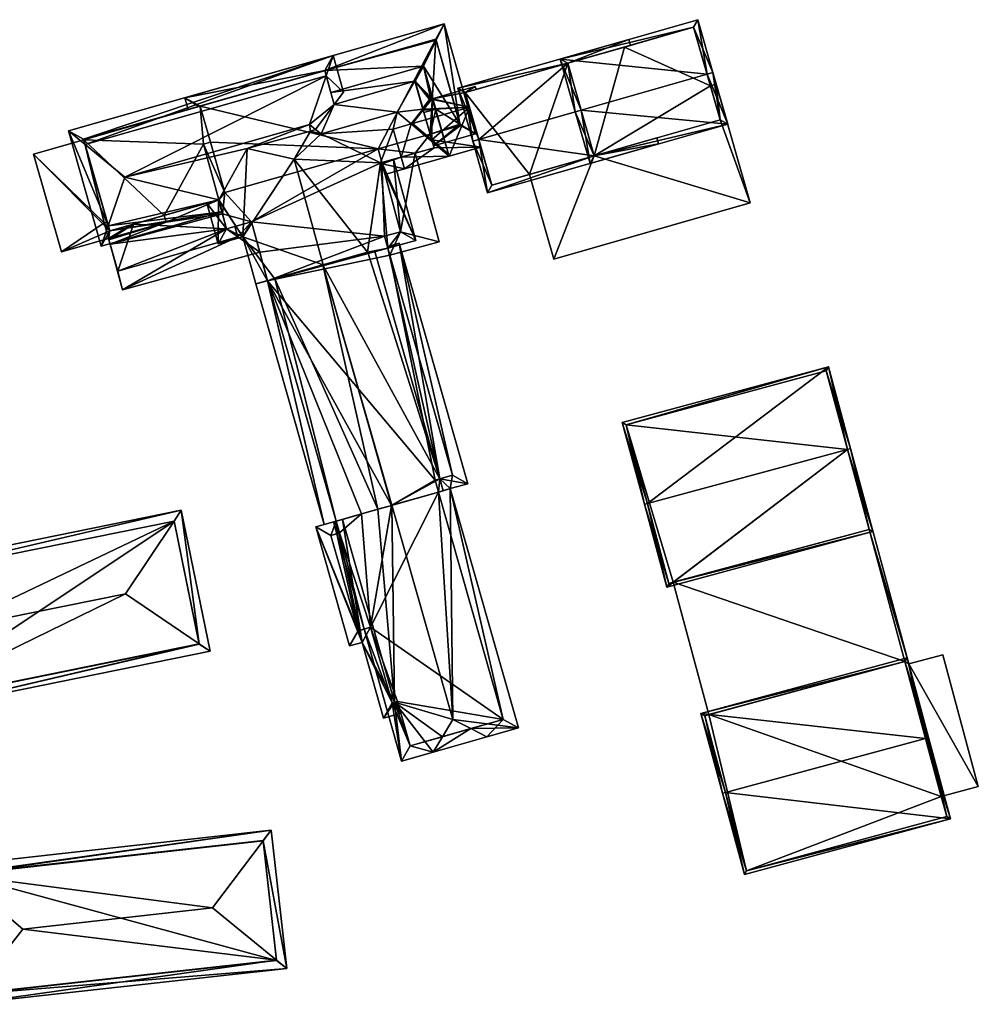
# Model space of a CAD drawing. Header units: inches. Extents: x 2685601 to 2690022, y 1235992 to 1239010.
# Tile 302 of 390: x 2689110 to 2689188, y 1237866 to 1237946. Entities that reach past the tile are written whole.
import ezdxf

# ---------------------------------------------------------------- set-up
doc = ezdxf.new("R2010")
doc.units = ezdxf.units.IN
doc.header["$MEASUREMENT"] = 0
doc.layers.add('Gebaeude Einzelhaus', color=10, linetype='Continuous')
doc.layers.add('Offenes Gebaeude', color=10, linetype='Continuous')

msp = doc.modelspace()

# ---------------------------------------------------------------- meshes
at = {"layer": 'Gebaeude Einzelhaus'}
mesh = msp.add_polyface(dxfattribs=at)
corners = [(2689146.13, 1237937.3, 475.414), (2689144.84, 1237945.475, 474.748), (2689144.183, 1237944.133, 475.415), (2689147.396, 1237936.505, 474.748), (2689143.158, 1237942.039, 476.454), (2689144.155, 1237938.539, 476.454), (2689143.973, 1237935.529, 474.748), (2689143.698, 1237936.492, 475.347), (2689143.193, 1237938.265, 476.454), (2689135.111, 1237941.663, 475.348), (2689135.616, 1237939.89, 476.454), (2689123.735, 1237939.461, 474.748), (2689124.971, 1237938.774, 475.348), (2689124.875, 1237938.746, 475.348), (2689124.009, 1237938.5, 474.748), (2689134.368, 1237936.865, 478.89), (2689134.83, 1237936.518, 479.326), (2689134.834, 1237936.519, 479.326), (2689133.953, 1237936.746, 478.89), (2689135.897, 1237938.906, 477.425), (2689141.021, 1237938.283, 479.326), (2689142.452, 1237940.798, 477.403), (2689143.139, 1237938.456, 477.385), (2689142.47, 1237940.803, 477.386), (2689143.762, 1237939.334, 476.603), (2689143.659, 1237939.304, 476.703), (2689143.099, 1237938.595, 477.385), (2689143.12, 1237938.52, 477.385), (2689146.16, 1237937.193, 475.348), (2689144.153, 1237944.239, 475.349), (2689146.16, 1237937.193, 465.393), (2689144.153, 1237944.239, 465.393), (2689124.971, 1237938.774, 465.393), (2689143.698, 1237936.492, 465.393), (2689139.458, 1237935.283, 465.393), (2689125.809, 1237935.833, 465.393), (2689126.979, 1237931.728, 465.393)]
mesh.append_faces([[corners[k] for k in face] for face in [(11, 13, 14), (11, 12, 13), (1, 9, 11), (11, 9, 12), (2, 29, 1), (1, 29, 9), (28, 6, 7), (28, 3, 6), (28, 0, 3), (3, 0, 1), (1, 0, 2), (5, 27, 22), (5, 24, 27), (24, 23, 25), (25, 23, 26), (5, 4, 24), (24, 4, 23), (23, 4, 21), (5, 22, 8), (19, 21, 10), (10, 21, 4), (19, 20, 21), (15, 17, 19), (19, 17, 20), (18, 16, 15), (15, 16, 17), (11, 14, 13), (12, 11, 13), (12, 9, 11), (11, 9, 1), (1, 9, 2), (2, 9, 4), (4, 9, 10), (7, 5, 8), (6, 0, 7), (7, 0, 5), (6, 3, 0), (0, 4, 5), (0, 2, 4), (3, 1, 0), (0, 1, 2)]], dxfattribs={"color": 13})
mesh.append_faces([[corners[k] for k in face] for face in [(32, 34, 35), (35, 34, 36), (32, 31, 34), (34, 31, 33), (33, 31, 30), (30, 28, 33), (33, 28, 7), (9, 32, 12), (9, 31, 32), (9, 29, 31), (0, 31, 2), (2, 31, 29), (0, 30, 31), (0, 28, 30)]], dxfattribs={"color": 41})
mesh = msp.add_polyface(dxfattribs=at)
corners = [(2689166.248, 1237941.376, 484.837), (2689165.5, 1237945.813, 481.212), (2689154.286, 1237942.609, 481.212), (2689166.728, 1237941.513, 484.837), (2689155.995, 1237938.446, 484.837), (2689155.515, 1237938.309, 484.837), (2689167.93, 1237937.305, 481.212), (2689156.716, 1237934.101, 481.212), (2689165.156, 1237945.194, 481.618), (2689167.313, 1237937.649, 481.627), (2689154.904, 1237942.265, 481.618), (2689157.06, 1237934.72, 481.627), (2689166.521, 1237940.419, 476.092), (2689165.156, 1237945.194, 465.393), (2689167.313, 1237937.649, 476.092), (2689166.521, 1237940.419, 465.393), (2689154.904, 1237942.265, 478.346), (2689159.526, 1237943.586, 465.393), (2689154.904, 1237942.265, 465.393), (2689155.995, 1237938.446, 480.998), (2689157.06, 1237934.72, 478.353), (2689157.06, 1237934.72, 476.092), (2689167.313, 1237937.649, 465.393), (2689157.06, 1237934.72, 465.393)]
mesh.append_faces([[corners[k] for k in face] for face in [(6, 11, 9), (7, 11, 6), (4, 11, 5), (10, 4, 5), (5, 11, 7), (8, 10, 2), (2, 10, 5), (1, 8, 2), (0, 8, 3), (9, 0, 3), (6, 9, 3), (3, 8, 1), (7, 4, 5), (7, 6, 4), (4, 6, 0), (0, 6, 3), (0, 2, 4), (4, 2, 5), (3, 1, 0), (0, 1, 2)]], dxfattribs={"color": 13})
mesh.append_faces([[corners[k] for k in face] for face in [(15, 17, 13), (15, 23, 17), (17, 23, 18), (15, 22, 23), (14, 20, 21), (14, 9, 20), (20, 9, 11), (4, 19, 11), (11, 19, 20), (4, 10, 19), (19, 10, 16), (16, 17, 18), (16, 8, 17), (17, 8, 13), (16, 10, 8), (13, 12, 15), (12, 9, 14), (13, 8, 12), (12, 8, 9), (9, 8, 0)]], dxfattribs={"color": 41})
mesh = msp.add_polyface(dxfattribs=at)
corners = [(2689159.87, 1237944.204, 478.012), (2689154.904, 1237942.265, 478.346), (2689160.007, 1237943.723, 478.346), (2689145.943, 1237940.225, 478.012), (2689147.651, 1237936.062, 480.998), (2689155.995, 1237938.446, 480.998), (2689147.17, 1237935.925, 480.998), (2689157.06, 1237934.72, 478.353), (2689148.373, 1237931.718, 478.012), (2689162.3, 1237935.698, 478.012), (2689162.163, 1237936.178, 478.353), (2689146.56, 1237939.881, 478.346), (2689148.716, 1237932.336, 478.353), (2689147.44, 1237940.132, 476.912), (2689154.904, 1237942.265, 465.393), (2689146.56, 1237939.881, 465.393), (2689146.56, 1237939.881, 476.913), (2689147.44, 1237940.132, 477.012), (2689146.56, 1237939.881, 477.013), (2689147.831, 1237935.433, 476.603), (2689148.716, 1237932.336, 465.393), (2689147.831, 1237935.433, 476.703), (2689146.903, 1237938.679, 478.626), (2689146.903, 1237938.679, 478.526), (2689151.794, 1237933.215, 476.092), (2689157.06, 1237934.72, 476.092), (2689151.794, 1237933.215, 465.393), (2689157.06, 1237934.72, 465.393)]
mesh.append_faces([[corners[k] for k in face] for face in [(12, 6, 4), (7, 8, 12), (12, 8, 6), (7, 9, 8), (7, 10, 9), (3, 11, 6), (6, 11, 4), (0, 1, 3), (3, 1, 11), (0, 2, 1), (4, 7, 5), (7, 9, 10), (6, 8, 4), (4, 8, 7), (7, 8, 9), (4, 3, 6), (5, 1, 4), (4, 1, 3), (3, 1, 0), (0, 1, 2)]], dxfattribs={"color": 13})
mesh.append_faces([[corners[k] for k in face] for face in [(14, 26, 15), (15, 26, 20), (14, 27, 26), (24, 20, 26), (24, 12, 20), (25, 7, 24), (24, 7, 12), (15, 19, 16), (16, 19, 23), (22, 11, 18), (21, 4, 22), (22, 4, 11), (19, 12, 21), (21, 12, 4), (15, 20, 19), (19, 20, 12), (1, 17, 11), (11, 17, 18), (1, 13, 17), (13, 15, 16), (1, 14, 13), (13, 14, 15)]], dxfattribs={"color": 41})
mesh = msp.add_polyface(dxfattribs=at)
corners = [(2689136.65, 1237939.912, 476.703), (2689135.799, 1237942.899, 476.703), (2689135.231, 1237941.243, 477.425), (2689135.897, 1237938.906, 477.425), (2689133.868, 1237937.273, 479.156), (2689134.368, 1237936.865, 478.89), (2689117.487, 1237929.022, 477.424), (2689126.753, 1237930.17, 476.703), (2689126.49, 1237931.135, 477.206), (2689116.919, 1237927.368, 476.703), (2689126.486, 1237931.15, 477.213), (2689118.851, 1237932.994, 479.156), (2689128.796, 1237935.32, 478.911), (2689133.953, 1237936.746, 478.89), (2689115.599, 1237935.649, 477.425), (2689114.243, 1237936.756, 476.703), (2689117.606, 1237928.604, 477.206), (2689126.476, 1237931.131, 477.206), (2689135.111, 1237941.663, 477.206), (2689115.479, 1237936.069, 477.205), (2689135.616, 1237939.89, 476.454), (2689135.111, 1237941.663, 475.348), (2689124.971, 1237938.774, 475.348), (2689115.479, 1237936.069, 465.393), (2689124.971, 1237938.774, 465.393), (2689117.399, 1237929.332, 475.458), (2689115.489, 1237936.035, 472.757), (2689115.489, 1237936.035, 465.393), (2689117.399, 1237929.332, 472.757), (2689117.606, 1237928.604, 475.485), (2689119.356, 1237929.103, 475.485), (2689119.546, 1237929.157, 475.485), (2689126.49, 1237931.135, 475.485), (2689125.251, 1237935.681, 465.393), (2689126.49, 1237931.135, 465.393), (2689122.039, 1237929.867, 465.393), (2689117.606, 1237928.604, 465.393), (2689125.809, 1237935.833, 465.393)]
mesh.append_faces([[corners[k] for k in face] for face in [(15, 6, 9), (15, 14, 6), (1, 19, 15), (15, 19, 14), (2, 18, 1), (1, 18, 19), (7, 17, 8), (7, 16, 17), (7, 9, 16), (16, 9, 6), (2, 0, 3), (2, 1, 0), (15, 6, 14), (14, 6, 11), (15, 9, 6), (2, 11, 4), (2, 14, 11), (2, 1, 14), (14, 1, 15), (4, 13, 5), (11, 12, 4), (4, 12, 13), (6, 10, 11), (11, 10, 12), (6, 8, 10), (9, 7, 6), (6, 7, 8), (3, 4, 5), (0, 2, 3), (3, 2, 4), (0, 1, 2)]], dxfattribs={"color": 13})
mesh.append_faces([[corners[k] for k in face] for face in [(33, 24, 37), (33, 27, 24), (24, 27, 23), (33, 35, 27), (27, 35, 36), (33, 34, 35), (17, 32, 8), (17, 31, 32), (17, 16, 31), (31, 16, 30), (30, 16, 29), (16, 25, 29), (25, 26, 28), (26, 23, 27), (26, 19, 23), (25, 14, 26), (26, 14, 19), (16, 6, 25), (25, 6, 14), (23, 22, 24), (22, 18, 21), (23, 19, 22), (22, 19, 18), (20, 2, 3), (20, 18, 2), (20, 21, 18)]], dxfattribs={"color": 41})
mesh = msp.add_polyface(dxfattribs=at)
corners = [(2689143.137, 1237938.461, 477.465), (2689142.257, 1237937.355, 478.526), (2689143.833, 1237936.019, 477.548), (2689143.853, 1237939.36, 476.603), (2689145.204, 1237934.857, 476.698), (2689143.158, 1237942.039, 476.454), (2689142.452, 1237940.798, 477.403), (2689143.116, 1237938.537, 477.463), (2689141.021, 1237938.283, 479.326), (2689143.746, 1237939.329, 476.703), (2689142.151, 1237937.325, 478.625), (2689139.65, 1237934.141, 477.272), (2689141.335, 1237934.621, 477.272), (2689140.683, 1237936.906, 478.625), (2689139.788, 1237934.073, 477.214), (2689141.609, 1237933.659, 476.703), (2689134.834, 1237936.519, 479.326), (2689140.023, 1237933.207, 476.703), (2689142.47, 1237940.803, 477.386), (2689143.099, 1237938.595, 477.385), (2689143.698, 1237936.492, 475.347), (2689144.014, 1237935.384, 477.172), (2689144.014, 1237935.384, 465.393), (2689143.698, 1237936.492, 465.393), (2689143.193, 1237938.265, 476.454), (2689143.139, 1237938.456, 477.385), (2689143.12, 1237938.52, 477.385), (2689142.48, 1237934.947, 475.764), (2689141.335, 1237934.621, 477.173), (2689139.761, 1237934.172, 477.214), (2689139.761, 1237934.172, 475.764), (2689142.48, 1237934.947, 465.393), (2689139.761, 1237934.172, 465.393), (2689139.458, 1237935.283, 465.393)]
mesh.append_faces([[corners[k] for k in face] for face in [(15, 14, 12), (12, 14, 11), (15, 17, 14), (18, 9, 7), (18, 3, 9), (3, 2, 0), (3, 4, 2), (18, 5, 3), (3, 5, 4), (18, 6, 5), (15, 14, 17), (11, 13, 16), (16, 13, 8), (8, 13, 10), (15, 12, 14), (14, 12, 11), (11, 12, 13), (7, 8, 10), (3, 6, 9), (9, 6, 7), (7, 6, 8), (3, 5, 6), (3, 4, 5), (0, 2, 3), (3, 2, 4), (0, 1, 2)]], dxfattribs={"color": 13})
mesh.append_faces([[corners[k] for k in face] for face in [(31, 23, 22), (31, 33, 23), (31, 32, 33), (22, 27, 31), (29, 12, 11), (27, 28, 30), (30, 28, 29), (29, 28, 12), (22, 21, 27), (27, 21, 28), (2, 25, 0), (0, 25, 26), (2, 24, 25), (2, 20, 24), (20, 22, 23), (2, 21, 20), (20, 21, 22), (7, 19, 18)]], dxfattribs={"color": 41})
mesh = msp.add_polyface(dxfattribs=at)
corners = [(2689167.313, 1237937.649, 476.092), (2689169.764, 1237930.889, 476.092), (2689167.001, 1237940.556, 476.092), (2689157.06, 1237934.72, 476.092), (2689153.764, 1237926.318, 476.092), (2689166.521, 1237940.419, 476.092), (2689151.794, 1237933.215, 476.092), (2689167.001, 1237940.556, 465.393), (2689166.521, 1237940.419, 465.393), (2689151.794, 1237933.215, 465.393), (2689153.764, 1237926.318, 465.393), (2689169.764, 1237930.889, 465.393), (2689157.06, 1237934.72, 465.393), (2689167.313, 1237937.649, 465.393)]
mesh.append_faces([[corners[k] for k in face] for face in [(4, 3, 6), (0, 2, 5), (4, 1, 3), (3, 1, 0), (0, 1, 2)]], dxfattribs={"color": 13})
mesh.append_faces([[corners[k] for k in face] for face in [(11, 13, 7), (7, 13, 8), (10, 12, 11), (11, 12, 13), (10, 9, 12), (2, 1, 7), (7, 1, 11), (1, 4, 11), (11, 4, 10), (10, 4, 9), (9, 4, 6), (2, 7, 5), (5, 7, 8)]], dxfattribs={"color": 41})
mesh = msp.add_polyface(dxfattribs=at)
corners = [(2689140.25, 1237927.217, 477.906), (2689138.609, 1237926.885, 478.759), (2689138.641, 1237926.779, 478.757), (2689139.65, 1237934.141, 477.272), (2689132.633, 1237934.464, 480.686), (2689134.977, 1237925.851, 480.686), (2689142.523, 1237927.836, 476.703), (2689139.761, 1237934.172, 477.214), (2689140.723, 1237934.446, 476.703), (2689134.834, 1237936.519, 479.326), (2689134.83, 1237936.518, 479.326), (2689133.953, 1237936.746, 478.89), (2689128.796, 1237935.32, 478.911), (2689126.476, 1237931.131, 477.206), (2689125.528, 1237930.861, 476.703), (2689126.426, 1237927.564, 476.703), (2689128.45, 1237928.115, 477.773), (2689130.457, 1237924.551, 478.284), (2689129.493, 1237924.288, 477.773), (2689131.035, 1237924.728, 478.593), (2689126.486, 1237931.15, 477.213), (2689131.041, 1237924.71, 478.593), (2689139.976, 1237928.179, 477.912), (2689141.295, 1237928.539, 477.214), (2689139.788, 1237934.073, 477.214), (2689129.153, 1237929.343, 478.284), (2689127.129, 1237928.791, 477.213), (2689140.799, 1237890.218, 478.587), (2689145.549, 1237888.825, 481.966), (2689140.58, 1237906.263, 481.966), (2689144.705, 1237887.415, 480.999), (2689140.569, 1237906.258, 481.956), (2689140.568, 1237906.26, 481.956), (2689139.438, 1237905.937, 481.007), (2689136.554, 1237905.115, 478.587), (2689141.38, 1237885.426, 477.978), (2689140.599, 1237890.161, 478.419), (2689143.955, 1237886.16, 480.139), (2689138.314, 1237896.185, 477.978), (2689138.84, 1237896.335, 478.419), (2689136.037, 1237904.967, 478.153), (2689135.829, 1237904.908, 477.978), (2689136.103, 1237903.947, 477.978), (2689136.311, 1237904.006, 478.153), (2689150.884, 1237888.135, 477.978), (2689145.333, 1237907.616, 477.978), (2689147.01, 1237888.071, 480.999), (2689148.309, 1237887.401, 480.139), (2689144.37, 1237907.342, 478.786), (2689142.068, 1237886.663, 478.786), (2689141.035, 1237890.285, 478.785), (2689149.648, 1237888.823, 478.785), (2689140.25, 1237927.217, 477.748), (2689141.176, 1237927.618, 477.272), (2689140.214, 1237927.343, 477.748), (2689144.476, 1237908.412, 478.267), (2689146.76, 1237908.023, 477.272), (2689139.198, 1237926.931, 478.267), (2689144.75, 1237907.45, 478.267), (2689140.558, 1237906.255, 481.966), (2689134.975, 1237925.85, 481.966), (2689144.37, 1237907.342, 478.602), (2689136.037, 1237904.967, 478.096), (2689130.457, 1237924.551, 478.095), (2689129.493, 1237924.288, 477.272), (2689130.454, 1237924.562, 478.095), (2689135.075, 1237904.694, 477.272), (2689145.524, 1237908.71, 477.748), (2689144.096, 1237908.304, 478.602), (2689138.153, 1237895.099, 478.587), (2689134.379, 1237904.495, 478.587), (2689137.139, 1237894.81, 478.587), (2689136.037, 1237904.967, 478.587), (2689139.911, 1237888.925, 478.587), (2689141.309, 1237889.324, 478.587), (2689141.035, 1237890.285, 478.587), (2689136.311, 1237904.006, 478.587), (2689135.615, 1237903.808, 478.587), (2689137.826, 1237896.046, 478.587), (2689138.84, 1237896.335, 478.587), (2689140.599, 1237890.161, 478.587), (2689140.25, 1237927.217, 475.764), (2689139.976, 1237928.179, 475.764), (2689141.295, 1237928.539, 475.764), (2689139.761, 1237934.172, 475.764), (2689126.49, 1237931.135, 477.206), (2689127.129, 1237928.791, 475.57), (2689126.49, 1237931.135, 475.485), (2689127.798, 1237928.973, 475.57), (2689129.153, 1237929.343, 472.225), (2689127.798, 1237928.973, 472.225), (2689129.827, 1237926.866, 472.225), (2689130.457, 1237924.551, 465.393), (2689129.827, 1237926.866, 465.393), (2689129.153, 1237929.343, 465.393), (2689139.458, 1237935.283, 465.393), (2689139.761, 1237934.172, 465.393), (2689126.979, 1237931.728, 465.393), (2689139.976, 1237928.179, 465.393), (2689141.295, 1237928.539, 465.393), (2689140.25, 1237927.217, 465.393), (2689126.797, 1237930.01, 465.393), (2689127.129, 1237928.791, 465.393), (2689126.49, 1237931.135, 465.393), (2689125.251, 1237935.681, 465.393), (2689125.809, 1237935.833, 465.393), (2689136.311, 1237904.006, 465.392), (2689136.037, 1237904.968, 465.392), (2689136.103, 1237903.947, 465.392), (2689138.314, 1237896.185, 465.392), (2689138.84, 1237896.335, 465.392), (2689140.599, 1237890.161, 465.392), (2689141.035, 1237890.285, 465.392), (2689142.068, 1237886.663, 465.392), (2689149.648, 1237888.823, 465.392), (2689144.37, 1237907.342, 465.392), (2689138.119, 1237905.561, 465.392), (2689140.558, 1237906.255, 465.392), (2689144.096, 1237908.304, 465.392), (2689145.524, 1237908.71, 465.392), (2689140.417, 1237926.631, 475.764), (2689140.417, 1237926.631, 465.393), (2689135.615, 1237903.808, 465.392), (2689137.826, 1237896.046, 465.392)]
mesh.append_faces([[corners[k] for k in face] for face in [(74, 27, 75), (69, 80, 73), (73, 80, 74), (74, 80, 27), (69, 79, 80), (70, 78, 71), (71, 78, 69), (69, 78, 79), (72, 77, 70), (70, 77, 78), (72, 76, 77), (27, 74, 75), (27, 73, 74), (72, 69, 34), (34, 69, 27), (27, 69, 73), (72, 70, 69), (69, 70, 71), (61, 55, 58), (61, 68, 55), (63, 64, 65), (63, 66, 64), (63, 62, 66), (53, 52, 54), (53, 67, 52), (67, 45, 55), (55, 45, 58), (53, 56, 67), (67, 56, 45), (62, 63, 66), (66, 63, 64), (64, 63, 65), (33, 21, 62), (62, 21, 63), (33, 60, 21), (21, 60, 19), (33, 59, 60), (60, 2, 1), (60, 55, 2), (2, 55, 57), (55, 61, 58), (60, 32, 55), (55, 32, 61), (60, 59, 32), (32, 59, 31), (56, 55, 45), (45, 55, 58), (55, 52, 57), (56, 53, 55), (55, 53, 52), (52, 53, 54), (47, 51, 44), (44, 51, 45), (45, 51, 48), (47, 46, 51), (37, 46, 47), (37, 30, 46), (49, 27, 50), (49, 36, 27), (36, 38, 39), (49, 35, 36), (36, 35, 38), (49, 37, 35), (49, 30, 37), (40, 42, 41), (40, 43, 42), (37, 46, 30), (30, 46, 28), (37, 47, 46), (28, 48, 29), (28, 45, 48), (47, 44, 46), (46, 44, 28), (28, 44, 45), (40, 42, 43), (40, 41, 42), (35, 36, 38), (38, 36, 39), (30, 27, 37), (37, 27, 35), (35, 27, 36), (27, 33, 34), (27, 31, 33), (27, 29, 31), (31, 29, 32), (30, 28, 27), (27, 28, 29), (26, 13, 20), (26, 14, 13), (26, 15, 14), (26, 16, 15), (16, 17, 18), (26, 25, 16), (16, 25, 17), (8, 24, 7), (0, 23, 6), (6, 23, 8), (8, 23, 24), (0, 22, 23), (19, 17, 21), (13, 16, 20), (20, 16, 12), (12, 16, 4), (4, 16, 5), (5, 16, 19), (19, 16, 17), (17, 16, 18), (13, 15, 16), (13, 14, 15), (12, 4, 11), (11, 4, 10), (10, 4, 9), (4, 3, 9), (3, 6, 7), (7, 6, 8), (3, 0, 6), (5, 1, 4), (4, 1, 3), (3, 1, 0), (0, 1, 2)]], dxfattribs={"color": 13})
mesh.append_faces([[corners[k] for k in face] for face in [(108, 123, 122), (108, 109, 123), (34, 40, 72), (80, 36, 27), (79, 36, 80), (79, 39, 36), (78, 38, 79), (79, 38, 39), (78, 123, 38), (38, 123, 109), (78, 77, 123), (123, 77, 122), (76, 42, 77), (77, 42, 122), (122, 42, 108), (76, 43, 42), (72, 43, 76), (72, 40, 43), (92, 116, 107), (92, 117, 116), (92, 118, 117), (117, 118, 115), (92, 121, 118), (118, 121, 119), (92, 100, 121), (63, 107, 62), (63, 92, 107), (60, 5, 19), (60, 1, 5), (67, 120, 52), (52, 120, 81), (67, 119, 120), (120, 119, 121), (55, 118, 67), (67, 118, 119), (55, 68, 118), (68, 61, 118), (118, 61, 115), (33, 31, 59), (116, 106, 107), (106, 109, 108), (114, 110, 115), (115, 110, 117), (117, 110, 116), (116, 110, 106), (106, 110, 109), (113, 112, 114), (114, 112, 110), (110, 112, 111), (62, 34, 33), (62, 40, 34), (29, 48, 32), (32, 48, 61), (114, 61, 51), (51, 61, 48), (114, 115, 61), (51, 113, 114), (30, 49, 46), (46, 49, 51), (51, 49, 113), (75, 49, 50), (75, 113, 49), (75, 112, 113), (27, 75, 50), (27, 36, 75), (75, 36, 112), (112, 36, 111), (39, 111, 36), (39, 110, 111), (38, 110, 39), (38, 109, 110), (43, 106, 42), (42, 106, 108), (62, 43, 40), (107, 106, 62), (62, 106, 43), (97, 104, 105), (97, 103, 104), (97, 101, 103), (97, 94, 101), (101, 94, 102), (94, 98, 93), (93, 98, 92), (92, 98, 100), (94, 96, 98), (98, 96, 99), (97, 95, 94), (94, 95, 96), (91, 25, 89), (91, 63, 25), (25, 63, 17), (93, 92, 91), (91, 92, 63), (88, 26, 86), (88, 25, 26), (90, 89, 88), (88, 89, 25), (26, 85, 86), (86, 85, 87), (26, 20, 85), (84, 24, 83), (83, 24, 23), (84, 7, 24), (82, 23, 22), (82, 83, 23), (52, 22, 0), (52, 82, 22), (52, 81, 82), (57, 0, 2), (57, 52, 0), (21, 17, 63)]], dxfattribs={"color": 41})
mesh = msp.add_polyface(dxfattribs=at)
corners = [(2689128.039, 1237928.126, 472.225), (2689129.827, 1237926.866, 472.225), (2689129.153, 1237929.343, 472.225), (2689118.651, 1237923.824, 472.225), (2689127.798, 1237928.973, 472.225), (2689118.265, 1237925.341, 472.225), (2689117.645, 1237927.519, 472.225), (2689117.149, 1237929.261, 472.757), (2689111.403, 1237934.87, 472.757), (2689113.674, 1237926.896, 472.757), (2689115.489, 1237936.035, 472.757), (2689117.511, 1237927.989, 472.757), (2689117.399, 1237929.332, 472.757), (2689117.606, 1237928.604, 475.485), (2689117.149, 1237929.261, 475.458), (2689117.511, 1237927.99, 475.505), (2689117.399, 1237929.332, 475.458), (2689119.356, 1237929.103, 475.485), (2689117.538, 1237927.893, 475.508), (2689119.546, 1237929.157, 475.485), (2689127.129, 1237928.791, 475.57), (2689118.265, 1237925.341, 475.601), (2689128.039, 1237928.126, 475.601), (2689127.798, 1237928.973, 475.57), (2689126.49, 1237931.135, 475.485), (2689129.827, 1237926.866, 465.393), (2689118.651, 1237923.824, 465.393), (2689117.645, 1237927.519, 465.393), (2689127.129, 1237928.791, 465.393), (2689126.797, 1237930.01, 465.393), (2689129.153, 1237929.343, 465.393), (2689113.674, 1237926.896, 465.393), (2689111.403, 1237934.87, 465.393), (2689117.511, 1237927.989, 465.393), (2689115.489, 1237936.035, 465.393), (2689117.606, 1237928.604, 465.393), (2689122.194, 1237929.324, 465.393), (2689122.039, 1237929.867, 465.393), (2689117.538, 1237927.893, 465.393), (2689117.511, 1237927.99, 465.393), (2689126.49, 1237931.135, 465.393)]
mesh.append_faces([[corners[k] for k in face] for face in [(19, 20, 24), (20, 22, 23), (18, 21, 19), (19, 21, 20), (20, 21, 22), (18, 17, 15), (18, 19, 17), (13, 15, 17), (16, 14, 13), (13, 14, 15), (10, 7, 12), (7, 9, 11), (10, 8, 7), (7, 8, 9), (3, 5, 6), (3, 0, 5), (0, 2, 4), (3, 1, 0), (0, 1, 2)]], dxfattribs={"color": 13})
mesh.append_faces([[corners[k] for k in face] for face in [(40, 36, 37), (36, 38, 39), (36, 27, 38), (40, 29, 36), (36, 29, 27), (7, 11, 14), (14, 11, 15), (14, 16, 7), (7, 16, 12), (0, 23, 22), (0, 4, 23), (22, 21, 0), (0, 21, 5), (21, 6, 5), (6, 38, 27), (21, 18, 6), (6, 18, 38), (18, 11, 38), (38, 11, 39), (18, 15, 11), (33, 35, 36), (36, 35, 37), (35, 32, 34), (33, 31, 35), (35, 31, 32), (32, 10, 34), (32, 8, 10), (31, 33, 9), (9, 33, 11), (9, 8, 31), (31, 8, 32), (25, 28, 30), (28, 27, 29), (25, 26, 28), (28, 26, 27), (3, 6, 26), (26, 6, 27), (1, 3, 25), (25, 3, 26)]], dxfattribs={"color": 41})
mesh = msp.add_polyface(dxfattribs=at)
corners = [(2689141.295, 1237928.539, 475.764), (2689140.417, 1237926.631, 475.764), (2689144.446, 1237927.728, 475.764), (2689140.25, 1237927.217, 475.764), (2689142.48, 1237934.947, 475.764), (2689139.761, 1237934.172, 475.764), (2689139.976, 1237928.179, 475.764), (2689140.417, 1237926.631, 465.393), (2689144.446, 1237927.728, 465.393), (2689142.48, 1237934.947, 465.393), (2689140.25, 1237927.217, 465.393), (2689139.976, 1237928.179, 465.393), (2689141.295, 1237928.539, 465.393), (2689139.761, 1237934.172, 465.393)]
mesh.append_faces([[corners[k] for k in face] for face in [(3, 0, 6), (0, 4, 5), (0, 2, 4), (3, 1, 0), (0, 1, 2)]], dxfattribs={"color": 13})
mesh.append_faces([[corners[k] for k in face] for face in [(10, 12, 7), (7, 12, 8), (8, 12, 9), (9, 12, 13), (10, 11, 12), (4, 2, 9), (9, 2, 8), (8, 2, 7), (7, 2, 1)]], dxfattribs={"color": 41})
mesh = msp.add_polyface(dxfattribs=at)
corners = [(2689177.687, 1237910.813, 485.211), (2689179.753, 1237904.126, 480.732), (2689177.928, 1237910.878, 485.211), (2689162.969, 1237899.591, 480.732), (2689161.386, 1237906.408, 485.211), (2689161.144, 1237906.343, 485.211), (2689176.13, 1237917.53, 480.092), (2689159.346, 1237912.995, 480.092), (2689179.446, 1237904.303, 480.893), (2689163.145, 1237899.898, 480.892), (2689175.954, 1237917.224, 480.277), (2689159.653, 1237912.819, 480.278), (2689177.687, 1237910.813, 474.972), (2689175.954, 1237917.224, 466.634), (2689179.446, 1237904.303, 474.972), (2689177.687, 1237910.813, 466.634), (2689159.653, 1237912.819, 466.634), (2689163.145, 1237899.898, 466.634), (2689163.485, 1237899.99, 474.972), (2689163.485, 1237899.99, 466.634), (2689179.446, 1237904.303, 466.634)]
mesh.append_faces([[corners[k] for k in face] for face in [(4, 9, 5), (11, 4, 5), (5, 9, 3), (7, 11, 5), (10, 11, 6), (6, 11, 7), (0, 10, 2), (8, 0, 2), (2, 10, 6), (1, 9, 8), (3, 9, 1), (1, 8, 2), (4, 7, 5), (2, 6, 0), (0, 6, 4), (4, 6, 7), (3, 4, 5), (3, 0, 4), (3, 1, 0), (0, 1, 2)]], dxfattribs={"color": 13})
mesh.append_faces([[corners[k] for k in face] for face in [(15, 16, 13), (15, 19, 16), (16, 19, 17), (15, 20, 19), (8, 18, 14), (18, 17, 19), (8, 9, 18), (18, 9, 17), (4, 11, 9), (9, 11, 17), (17, 11, 16), (11, 10, 16), (16, 10, 13), (13, 12, 15), (12, 8, 14), (12, 0, 8), (13, 10, 12), (12, 10, 0)]], dxfattribs={"color": 41})
mesh = msp.add_polyface(dxfattribs=at)
corners = [(2689188.333, 1237883.369, 474.972), (2689185.435, 1237894.09, 474.972), (2689182.666, 1237893.341, 474.972), (2689179.446, 1237904.303, 474.972), (2689177.928, 1237910.878, 474.972), (2689182.358, 1237893.526, 474.972), (2689185.322, 1237882.555, 474.972), (2689177.687, 1237910.813, 474.972), (2689163.485, 1237899.99, 474.972), (2689166.397, 1237889.213, 474.972), (2689163.485, 1237899.99, 466.634), (2689166.397, 1237889.213, 466.634), (2689185.322, 1237882.555, 466.634), (2689188.333, 1237883.369, 466.634), (2689185.435, 1237894.09, 466.634), (2689182.666, 1237893.341, 466.634), (2689177.928, 1237910.878, 466.634), (2689177.687, 1237910.813, 466.634), (2689182.358, 1237893.526, 466.634), (2689179.446, 1237904.303, 466.634)]
mesh.append_faces([[corners[k] for k in face] for face in [(5, 8, 9), (5, 3, 8), (3, 4, 7), (0, 2, 6), (6, 2, 5), (5, 2, 3), (3, 2, 4), (0, 1, 2)]], dxfattribs={"color": 13})
mesh.append_faces([[corners[k] for k in face] for face in [(15, 19, 16), (16, 19, 17), (15, 18, 19), (19, 18, 10), (10, 18, 11), (15, 12, 18), (14, 13, 15), (15, 13, 12), (16, 17, 4), (4, 17, 7), (4, 2, 16), (16, 2, 15), (2, 1, 15), (15, 1, 14), (1, 0, 14), (14, 0, 13), (13, 0, 12), (12, 0, 6), (8, 11, 9), (8, 10, 11)]], dxfattribs={"color": 41})
mesh = msp.add_polyface(dxfattribs=at)
corners = [(2689124.889, 1237894.975, 477.648), (2689123.44, 1237905.864, 477.336), (2689122.849, 1237904.978, 477.651), (2689125.776, 1237894.371, 477.336), (2689118.901, 1237899.056, 479.754), (2689099.751, 1237889.08, 477.336), (2689100.332, 1237889.984, 477.648), (2689104.251, 1237896.078, 479.754), (2689097.414, 1237900.573, 477.336), (2689098.303, 1237899.989, 477.65), (2689124.893, 1237894.956, 477.64), (2689122.855, 1237904.979, 477.648), (2689098.299, 1237899.988, 477.649), (2689100.336, 1237889.965, 477.641), (2689124.893, 1237894.956, 466.284), (2689122.855, 1237904.979, 466.284), (2689098.299, 1237899.988, 466.284), (2689100.336, 1237889.965, 466.284)]
mesh.append_faces([[corners[k] for k in face] for face in [(6, 13, 5), (5, 13, 10), (12, 6, 8), (9, 12, 8), (8, 6, 5), (2, 9, 1), (11, 2, 1), (0, 11, 1), (1, 9, 8), (10, 0, 3), (5, 10, 3), (3, 0, 1), (9, 6, 7), (9, 8, 6), (6, 8, 5), (2, 7, 4), (1, 9, 2), (2, 9, 7), (1, 8, 9), (6, 4, 7), (5, 0, 6), (6, 0, 4), (5, 3, 0), (0, 2, 4), (3, 1, 0), (0, 1, 2)]], dxfattribs={"color": 13})
mesh.append_faces([[corners[k] for k in face] for face in [(15, 17, 16), (14, 17, 15), (10, 17, 14), (10, 13, 17), (6, 17, 13), (6, 16, 17), (6, 12, 16), (2, 16, 9), (9, 16, 12), (2, 15, 16), (2, 11, 15), (0, 15, 11), (0, 14, 15), (0, 10, 14)]], dxfattribs={"color": 41})
mesh = msp.add_polyface(dxfattribs=at)
corners = [(2689184.047, 1237887.276, 485.211), (2689182.534, 1237893.833, 480.304), (2689165.75, 1237889.298, 480.304), (2689184.288, 1237887.341, 485.211), (2689167.745, 1237882.87, 485.211), (2689167.504, 1237882.805, 485.211), (2689186.074, 1237880.729, 480.304), (2689169.29, 1237876.194, 480.304), (2689182.358, 1237893.526, 480.487), (2689185.768, 1237880.905, 480.483), (2689166.056, 1237889.121, 480.487), (2689169.466, 1237876.5, 480.483), (2689185.322, 1237882.555, 474.972), (2689185.768, 1237880.905, 466.634), (2689185.322, 1237882.555, 466.634), (2689182.358, 1237893.526, 474.972), (2689166.397, 1237889.213, 474.972), (2689166.056, 1237889.121, 466.634), (2689166.397, 1237889.213, 466.634), (2689169.466, 1237876.5, 466.634), (2689182.358, 1237893.526, 466.634)]
mesh.append_faces([[corners[k] for k in face] for face in [(6, 11, 9), (7, 11, 6), (4, 11, 5), (10, 4, 5), (5, 11, 7), (8, 10, 2), (2, 10, 5), (1, 8, 2), (0, 8, 3), (9, 0, 3), (6, 9, 3), (3, 8, 1), (7, 4, 5), (7, 6, 4), (4, 6, 0), (0, 6, 3), (0, 2, 4), (4, 2, 5), (3, 1, 0), (0, 1, 2)]], dxfattribs={"color": 13})
mesh.append_faces([[corners[k] for k in face] for face in [(14, 18, 20), (13, 19, 14), (14, 19, 18), (18, 19, 17), (9, 11, 13), (13, 11, 19), (11, 17, 19), (4, 10, 11), (11, 10, 17), (17, 16, 18), (16, 8, 15), (17, 10, 16), (16, 10, 8), (8, 12, 15), (12, 13, 14), (12, 9, 13), (8, 0, 12), (12, 0, 9)]], dxfattribs={"color": 41})
mesh = msp.add_polyface(dxfattribs=at)
corners = [(2689105.324, 1237876.167, 477.242), (2689105.74, 1237865.618, 476.909), (2689106.401, 1237866.463, 477.242), (2689104.49, 1237876.873, 476.909), (2689110.541, 1237871.751, 479.327), (2689130.766, 1237879.793, 476.909), (2689130.109, 1237878.923, 477.242), (2689125.986, 1237873.468, 479.327), (2689132.018, 1237868.536, 476.909), (2689131.187, 1237869.215, 477.242), (2689105.319, 1237876.21, 477.224), (2689106.403, 1237866.446, 477.235), (2689131.189, 1237869.199, 477.235), (2689130.104, 1237878.964, 477.224), (2689131.189, 1237869.199, 465.332), (2689130.104, 1237878.964, 465.332), (2689105.319, 1237876.21, 465.332), (2689106.403, 1237866.446, 465.332)]
mesh.append_faces([[corners[k] for k in face] for face in [(13, 10, 5), (6, 13, 5), (9, 6, 8), (8, 11, 12), (12, 9, 8), (8, 6, 5), (2, 11, 1), (0, 2, 1), (1, 11, 8), (10, 0, 3), (5, 10, 3), (3, 0, 1), (8, 6, 9), (9, 6, 7), (8, 5, 6), (1, 9, 2), (2, 9, 4), (4, 9, 7), (1, 8, 9), (6, 0, 7), (7, 0, 4), (6, 5, 0), (0, 5, 3), (0, 2, 4), (3, 1, 0), (0, 1, 2)]], dxfattribs={"color": 13})
mesh.append_faces([[corners[k] for k in face] for face in [(14, 17, 16), (14, 16, 15), (11, 17, 14), (11, 14, 12), (2, 17, 11), (16, 17, 0), (0, 17, 2), (10, 16, 0), (15, 16, 10), (13, 15, 10), (14, 15, 6), (6, 15, 13), (9, 14, 6), (12, 14, 9)]], dxfattribs={"color": 41})
at = {"layer": 'Offenes Gebaeude'}
mesh = msp.add_polyface(dxfattribs=at)
corners = [(2689147.374, 1237940.363, 476.703), (2689146.56, 1237939.881, 477.013), (2689147.44, 1237940.132, 477.012), (2689143.746, 1237939.329, 476.703), (2689146.903, 1237938.679, 478.626), (2689143.099, 1237938.595, 477.385), (2689143.659, 1237939.304, 476.703), (2689143.116, 1237938.537, 477.463), (2689142.151, 1237937.325, 478.625), (2689145.249, 1237934.697, 476.703), (2689141.335, 1237934.621, 477.272), (2689141.609, 1237933.659, 476.703), (2689140.683, 1237936.906, 478.625), (2689147.831, 1237935.433, 476.703), (2689147.44, 1237940.132, 476.912), (2689147.374, 1237940.363, 476.603), (2689143.853, 1237939.36, 476.603), (2689143.762, 1237939.334, 476.603), (2689141.335, 1237934.621, 477.173), (2689141.609, 1237933.659, 476.603), (2689147.831, 1237935.433, 476.603), (2689146.56, 1237939.881, 476.913), (2689146.903, 1237938.679, 478.526), (2689143.137, 1237938.461, 477.465), (2689142.257, 1237937.355, 478.526), (2689143.12, 1237938.52, 477.385), (2689144.014, 1237935.384, 477.172), (2689143.833, 1237936.019, 477.548)]
mesh.append_faces([[corners[k] for k in face] for face in [(8, 9, 4), (4, 9, 13), (12, 10, 8), (8, 10, 9), (9, 10, 11), (4, 7, 8), (4, 3, 7), (7, 3, 5), (5, 3, 6), (4, 1, 3), (3, 1, 0), (0, 1, 2)]], dxfattribs={"color": 13})
mesh.append_faces([[corners[k] for k in face] for face in [(22, 27, 24), (26, 19, 18), (22, 20, 27), (27, 20, 26), (26, 20, 19), (16, 25, 17), (16, 23, 25), (16, 22, 23), (23, 22, 24), (16, 21, 22), (16, 15, 21), (21, 15, 14), (19, 9, 11), (19, 20, 9), (9, 20, 13), (19, 11, 18), (18, 11, 10), (3, 17, 6), (3, 16, 17), (3, 0, 16), (16, 0, 15), (15, 0, 14), (14, 0, 2)]], dxfattribs={"color": 41})

doc.saveas('drawing.dxf')
